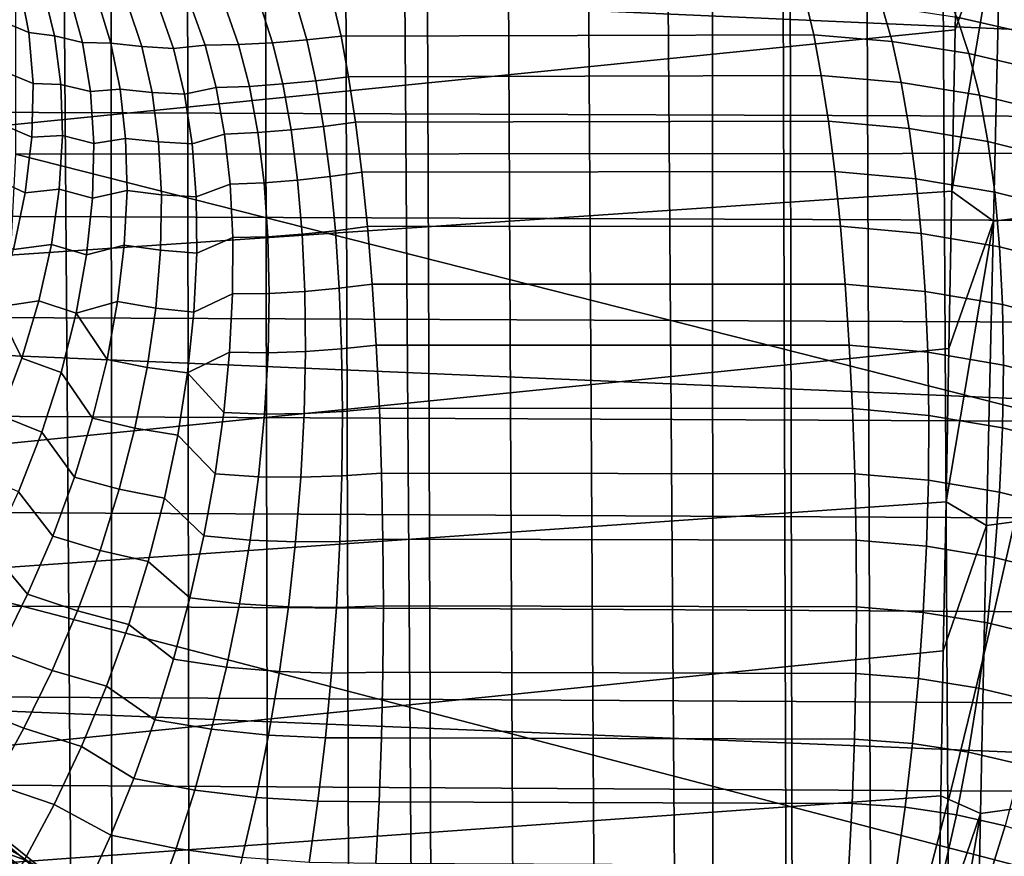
# Model space of a CAD drawing. Header units: metres. Extents: x -23 to 242, y -40 to 23.
# Tile 244 of 450: x 73.8 to 76, y -13.74 to -11.86. Entities that reach past the tile are written whole.
import ezdxf

# ---------------------------------------------------------------- set-up
doc = ezdxf.new("R2010")
doc.units = ezdxf.units.M
doc.layers.add('solid_10171013', color=7, linetype='CONTINUOUS')

msp = doc.modelspace()

# ---------------------------------------------------------------- linework, layer by layer
at = {"layer": 'solid_10171013'}
for points in [[(76.104385, -1.898213, 119.716393), (75.95903, -1.971815, 119.701981), (76.143288, -26.062107, 176.691559)], [(75.810661, -2.051144, 119.686897), (75.94709, -26.152843, 176.653046), (76.143288, -26.062107, 176.691559), (75.95903, -1.971815, 119.701981)], [(75.659042, -2.136578, 119.670906), (75.750351, -26.250383, 176.611649), (75.94709, -26.152843, 176.653046), (75.810661, -2.051144, 119.686897)], [(75.503716, -2.228655, 119.65361), (75.553268, -26.354824, 176.567307), (75.750351, -26.250383, 176.611649), (75.659042, -2.136578, 119.670906)], [(75.344513, -2.327864, 119.634789), (75.356079, -26.466238, 176.52002), (75.553268, -26.354824, 176.567307), (75.477478, -2.244663, 119.650574)], [(75.503716, -2.228655, 119.65361), (75.477478, -2.244663, 119.650574), (75.553268, -26.354824, 176.567307)], [(75.344513, -2.327864, 119.634789), (75.182076, -2.434307, 119.614563), (75.356079, -26.466238, 176.52002)], [(75.016739, -2.548087, 119.592575), (75.159157, -26.58461, 176.469772), (75.356079, -26.466238, 176.52002), (75.182076, -2.434307, 119.614563)], [(74.848808, -2.669303, 119.568451), (74.962875, -26.709896, 176.416595), (75.159157, -26.58461, 176.469772), (75.016739, -2.548087, 119.592575)], [(74.676903, -2.799476, 119.541786), (74.766434, -26.842863, 176.360153), (74.962875, -26.709896, 176.416595), (74.848808, -2.669303, 119.568451)], [(74.676903, -2.799476, 119.541786), (74.596054, -2.862911, 119.528572), (74.766434, -26.842863, 176.360153)], [(74.502319, -2.938279, 119.512711), (74.571205, -26.982815, 176.300751), (74.766434, -26.842863, 176.360153), (74.596054, -2.862911, 119.528572)], [(74.329208, -3.082758, 119.481789), (74.37986, -27.127899, 176.239166), (74.571205, -26.982815, 176.300751), (74.502319, -2.938279, 119.512711)], [(74.16114, -3.22994, 119.449669), (74.193703, -27.276999, 176.175873), (74.37986, -27.127899, 176.239166), (74.329208, -3.082758, 119.481789)], [(73.996605, -3.381177, 119.416145), (74.011604, -27.431065, 176.110474), (74.193703, -27.276999, 176.175873), (74.16114, -3.22994, 119.449669)], [(73.996605, -3.381177, 119.416145), (73.835793, -3.536384, 119.381157), (74.011604, -27.431065, 176.110474)], [(73.717133, -3.655942, 119.353729), (73.835091, -27.588884, 176.043488), (74.011604, -27.431065, 176.110474), (73.835793, -3.536384, 119.381157)], [(73.717133, -3.655942, 119.353729), (73.680176, -3.694104, 119.344887), (73.835091, -27.588884, 176.043488)], [(73.530739, -3.853148, 119.307556), (73.665634, -27.749008, 175.97551), (73.835091, -27.588884, 176.043488), (73.680176, -3.694104, 119.344887)], [(79.191704, -12.023045, 80.454788), (61.950001, -11.256891, 79.908287), (61.950001, -10.374605, 79.342781), (79.212921, -11.168853, 79.8489)], [(75.915733, -10.74929, 82.790962), (64.862846, -11.456649, 82.110382), (64.862846, -12.242196, 82.723999), (75.907806, -11.135445, 83.078117)], [(75.900108, -11.513636, 83.375587), (75.907806, -11.135445, 83.078117), (64.862846, -12.242196, 82.723999)], [(73.786926, -12.162126, 278.151978), (77.762283, -12.158971, 278.853668), (77.76738, -11.158391, 279.066589), (73.78727, -11.16153, 278.365143)], [(79.171707, -12.844369, 81.104393), (61.950001, -12.108521, 80.519234), (61.950001, -11.256891, 79.908287), (79.191704, -12.023045, 80.454788)], [(75.900108, -11.513636, 83.375587), (64.862846, -12.242196, 82.723999), (64.862846, -12.994061, 83.378441), (75.892693, -11.883585, 83.683144)], [(75.995407, -11.597287, 83.458786), (75.900108, -11.513636, 83.375587), (75.892693, -11.883585, 83.683144)], [(75.995407, -11.597287, 83.458786), (75.978676, -12.312808, 84.077354), (76.12413, -12.294652, 84.100761), (76.140808, -11.580406, 83.483452)], [(75.995407, -11.597287, 83.458786), (75.892693, -11.883585, 83.683144), (75.88559, -12.245023, 84.000557)], [(75.995407, -11.597287, 83.458786), (75.88559, -12.245023, 84.000557), (75.978676, -12.312808, 84.077354)], [(73.745026, -11.759492, 107.869408), (73.796135, -11.781726, 107.769768), (73.817307, -11.889606, 107.870293), (73.761948, -11.866637, 107.966911)], [(73.817307, -11.889606, 107.870293), (73.796135, -11.781726, 107.769768), (73.850075, -11.795183, 107.667343), (73.87471, -11.896937, 107.766319)], [(73.850075, -11.795183, 107.667343), (73.909721, -11.810838, 107.573883), (73.937569, -11.912177, 107.676643), (73.87471, -11.896937, 107.766319)], [(76.061005, -11.892768, 106.831566), (75.896927, -11.855108, 106.861778), (75.866447, -11.785673, 106.734642), (76.026184, -11.820646, 106.708542)], [(73.937569, -11.912177, 107.676643), (73.909721, -11.810838, 107.573883), (73.971573, -11.81849, 107.479263), (74.001175, -11.913232, 107.581329)], [(73.971573, -11.81849, 107.479263), (74.038811, -11.827802, 107.39518), (74.070076, -11.921221, 107.501579), (74.001175, -11.913232, 107.581329)], [(74.417244, -11.826556, 107.08094), (74.498672, -11.819504, 107.048996), (74.516724, -11.897966, 107.174576), (74.44001, -11.906108, 107.203674)], [(75.575882, -11.894954, 107.024895), (74.516724, -11.897966, 107.174576), (74.498672, -11.819504, 107.048996), (75.557648, -11.816155, 106.898941)], [(75.751572, -11.909448, 107.007751), (75.575882, -11.894954, 107.024895), (75.557648, -11.816155, 106.898941), (75.728645, -11.829475, 106.884399)], [(73.443855, -12.067575, 255.722382), (73.487556, -11.829341, 255.473633), (76.253548, -11.838207, 256.010284), (76.21035, -12.077531, 256.257629)], [(74.038811, -11.827802, 107.39518), (74.109451, -11.833982, 107.3172), (74.141472, -11.925749, 107.428169), (74.070076, -11.921221, 107.501579)], [(74.141472, -11.925749, 107.428169), (74.109451, -11.833982, 107.3172), (74.181503, -11.833191, 107.240677), (74.212143, -11.918035, 107.351311)], [(74.181503, -11.833191, 107.240677), (74.257988, -11.833678, 107.177879), (74.287155, -11.916624, 107.292915), (74.212143, -11.918035, 107.351311)], [(74.257988, -11.833678, 107.177879), (74.336754, -11.831377, 107.124268), (74.363281, -11.912487, 107.243401), (74.287155, -11.916624, 107.292915)], [(74.336754, -11.831377, 107.124268), (74.417244, -11.826556, 107.08094), (74.44001, -11.906108, 107.203674), (74.363281, -11.912487, 107.243401)], [(75.923851, -11.93676, 106.981812), (75.751572, -11.909448, 107.007751), (75.728645, -11.829475, 106.884399), (75.896927, -11.855108, 106.861778)], [(73.761948, -11.866637, 107.966911), (73.817307, -11.889606, 107.870293), (73.826569, -12.004143, 107.965088), (73.766861, -11.97937, 108.059334)], [(76.091087, -11.976498, 106.947662), (75.923851, -11.93676, 106.981812), (75.896927, -11.855108, 106.861778), (76.061005, -11.892768, 106.831566)], [(75.88559, -12.245023, 84.000557), (75.892693, -11.883585, 83.683144), (64.862846, -12.994061, 83.378441)], [(73.826569, -12.004143, 107.965088), (73.817307, -11.889606, 107.870293), (73.87471, -11.896937, 107.766319), (73.88887, -12.00577, 107.85965)], [(73.87471, -11.896937, 107.766319), (73.937569, -11.912177, 107.676643), (73.955284, -12.021619, 107.773155), (73.88887, -12.00577, 107.85965)], [(73.955284, -12.021619, 107.773155), (73.937569, -11.912177, 107.676643), (74.001175, -11.913232, 107.581329), (74.022087, -12.016315, 107.677277)], [(74.001175, -11.913232, 107.581329), (74.070076, -11.921221, 107.501579), (74.093224, -12.023911, 107.601295), (74.022087, -12.016315, 107.677277)], [(74.287155, -11.916624, 107.292915), (74.363281, -11.912487, 107.243401), (74.38604, -12.005006, 107.354752), (74.311432, -12.010371, 107.400551)], [(74.363281, -11.912487, 107.243401), (74.44001, -11.906108, 107.203674), (74.460258, -11.997549, 107.318298), (74.38604, -12.005006, 107.354752)], [(74.44001, -11.906108, 107.203674), (74.516724, -11.897966, 107.174576), (74.53363, -11.988643, 107.291817), (74.460258, -11.997549, 107.318298)], [(75.592964, -11.986045, 107.142448), (74.53363, -11.988643, 107.291817), (74.516724, -11.897966, 107.174576), (75.575882, -11.894954, 107.024895)], [(75.772034, -12.001432, 107.122894), (75.592964, -11.986045, 107.142448), (75.575882, -11.894954, 107.024895), (75.751572, -11.909448, 107.007751)], [(75.947075, -12.030009, 107.093903), (75.772034, -12.001432, 107.122894), (75.751572, -11.909448, 107.007751), (75.923851, -11.93676, 106.981812)], [(74.070076, -11.921221, 107.501579), (74.141472, -11.925749, 107.428169), (74.166107, -12.027695, 107.531898), (74.093224, -12.023911, 107.601295)], [(74.166107, -12.027695, 107.531898), (74.141472, -11.925749, 107.428169), (74.212143, -11.918035, 107.351311), (74.236923, -12.012971, 107.454987)], [(74.212143, -11.918035, 107.351311), (74.287155, -11.916624, 107.292915), (74.311432, -12.010371, 107.400551), (74.236923, -12.012971, 107.454987)], [(76.116333, -12.071284, 107.05616), (75.947075, -12.030009, 107.093903), (75.923851, -11.93676, 106.981812), (76.091087, -11.976498, 106.947662)], [(73.766861, -11.97937, 108.059334), (73.826569, -12.004143, 107.965088), (73.823837, -12.124207, 108.053223), (73.759735, -12.096624, 108.14579)], [(74.38604, -12.005006, 107.354752), (74.460258, -11.997549, 107.318298), (74.477806, -12.099988, 107.423698), (74.404816, -12.10805, 107.457245)], [(74.460258, -11.997549, 107.318298), (74.53363, -11.988643, 107.291817), (74.549225, -12.090636, 107.399559), (74.477806, -12.099988, 107.423698)], [(75.608727, -12.088521, 107.250412), (74.549225, -12.090636, 107.399559), (74.53363, -11.988643, 107.291817), (75.592964, -11.986045, 107.142448)], [(75.789833, -12.104525, 107.228691), (75.608727, -12.088521, 107.250412), (75.592964, -11.986045, 107.142448), (75.772034, -12.001432, 107.122894)], [(75.966377, -12.133951, 107.196968), (75.789833, -12.104525, 107.228691), (75.772034, -12.001432, 107.122894), (75.947075, -12.030009, 107.093903)], [(73.823837, -12.124207, 108.053223), (73.826569, -12.004143, 107.965088), (73.88887, -12.00577, 107.85965), (73.892433, -12.120676, 107.94648)], [(73.88887, -12.00577, 107.85965), (73.955284, -12.021619, 107.773155), (73.962692, -12.138111, 107.862488), (73.892433, -12.120676, 107.94648)], [(73.962692, -12.138111, 107.862488), (73.955284, -12.021619, 107.773155), (74.022087, -12.016315, 107.677277), (74.034103, -12.126807, 107.766243)], [(74.022087, -12.016315, 107.677277), (74.093224, -12.023911, 107.601295), (74.10804, -12.134912, 107.693405), (74.034103, -12.126807, 107.766243)], [(74.093224, -12.023911, 107.601295), (74.166107, -12.027695, 107.531898), (74.183121, -12.138832, 107.627396), (74.10804, -12.134912, 107.693405)], [(74.183121, -12.138832, 107.627396), (74.166107, -12.027695, 107.531898), (74.236923, -12.012971, 107.454987), (74.255615, -12.11714, 107.550774)], [(74.236923, -12.012971, 107.454987), (74.311432, -12.010371, 107.400551), (74.330597, -12.114046, 107.499779), (74.255615, -12.11714, 107.550774)], [(74.311432, -12.010371, 107.400551), (74.38604, -12.005006, 107.354752), (74.404816, -12.10805, 107.457245), (74.330597, -12.114046, 107.499779)], [(76.13649, -12.176227, 107.156036), (75.966377, -12.133951, 107.196968), (75.947075, -12.030009, 107.093903), (76.116333, -12.071284, 107.05616)], [(73.3992, -12.300131, 255.976593), (73.443855, -12.067575, 255.722382), (76.21035, -12.077531, 256.257629), (76.166176, -12.31115, 256.510468)], [(75.623001, -12.201362, 107.347733), (74.563354, -12.202938, 107.496727), (74.549225, -12.090636, 107.399559), (75.608727, -12.088521, 107.250412)], [(75.804787, -12.21771, 107.324104), (75.623001, -12.201362, 107.347733), (75.608727, -12.088521, 107.250412), (75.789833, -12.104525, 107.228691)], [(79.153137, -13.630587, 81.795929), (61.950001, -12.927774, 81.174362), (61.950001, -12.108521, 80.519234), (79.171707, -12.844369, 81.104393)], [(73.759735, -12.096624, 108.14579), (73.823837, -12.124207, 108.053223), (73.809135, -12.248616, 108.133827), (73.740623, -12.217292, 108.225471)], [(74.330597, -12.114046, 107.499779), (74.404816, -12.10805, 107.457245), (74.419426, -12.220636, 107.549904), (74.344467, -12.226684, 107.589691)], [(74.404816, -12.10805, 107.457245), (74.477806, -12.099988, 107.423698), (74.492477, -12.212429, 107.518852), (74.419426, -12.220636, 107.549904)], [(74.477806, -12.099988, 107.423698), (74.549225, -12.090636, 107.399559), (74.563354, -12.202938, 107.496727), (74.492477, -12.212429, 107.518852)], [(75.98156, -12.24758, 107.290016), (75.804787, -12.21771, 107.324104), (75.789833, -12.104525, 107.228691), (75.966377, -12.133951, 107.196968)], [(73.809135, -12.248616, 108.133827), (73.823837, -12.124207, 108.053223), (73.892433, -12.120676, 107.94648), (73.885368, -12.240597, 108.026016)], [(73.892433, -12.120676, 107.94648), (73.962692, -12.138111, 107.862488), (73.959724, -12.260536, 107.943787), (73.885368, -12.240597, 108.026016)], [(73.959724, -12.260536, 107.943787), (73.962692, -12.138111, 107.862488), (74.034103, -12.126807, 107.766243), (74.03714, -12.243717, 107.847427)], [(74.034103, -12.126807, 107.766243), (74.10804, -12.134912, 107.693405), (74.114388, -12.253189, 107.777046), (74.03714, -12.243717, 107.847427)], [(74.192345, -12.258086, 107.71373), (74.183121, -12.138832, 107.627396), (74.255615, -12.11714, 107.550774), (74.268059, -12.229598, 107.63781)], [(74.255615, -12.11714, 107.550774), (74.330597, -12.114046, 107.499779), (74.344467, -12.226684, 107.589691), (74.268059, -12.229598, 107.63781)], [(76.151375, -12.290328, 107.24633), (75.98156, -12.24758, 107.290016), (75.966377, -12.133951, 107.196968), (76.13649, -12.176227, 107.156036)], [(74.10804, -12.134912, 107.693405), (74.183121, -12.138832, 107.627396), (74.192345, -12.258086, 107.71373), (74.114388, -12.253189, 107.777046)], [(73.786926, -12.162126, 278.151978), (73.736084, -13.158262, 277.908447), (77.525085, -14.146414, 278.324738), (77.699768, -13.155432, 278.610291)], [(77.762283, -12.158971, 278.853668), (73.786926, -12.162126, 278.151978), (77.699768, -13.155432, 278.610291)], [(73.740623, -12.217292, 108.225471), (73.809135, -12.248616, 108.133827), (73.782616, -12.376142, 108.206108), (73.709717, -12.340231, 108.297615)], [(74.344467, -12.226684, 107.589691), (74.419426, -12.220636, 107.549904), (74.429733, -12.34169, 107.631859), (74.352913, -12.347233, 107.669434)], [(74.419426, -12.220636, 107.549904), (74.492477, -12.212429, 107.518852), (74.504135, -12.333775, 107.602821), (74.429733, -12.34169, 107.631859)], [(74.492477, -12.212429, 107.518852), (74.563354, -12.202938, 107.496727), (74.575874, -12.324437, 107.582367), (74.504135, -12.333775, 107.602821)], [(75.635658, -12.323443, 107.433418), (74.575874, -12.324437, 107.582367), (74.563354, -12.202938, 107.496727), (75.623001, -12.201362, 107.347733)], [(75.816757, -12.339874, 107.408188), (75.635658, -12.323443, 107.433418), (75.623001, -12.201362, 107.347733), (75.804787, -12.21771, 107.324104)], [(75.992493, -12.369794, 107.372131), (75.816757, -12.339874, 107.408188), (75.804787, -12.21771, 107.324104), (75.98156, -12.24758, 107.290016)], [(73.782616, -12.376142, 108.206108), (73.809135, -12.248616, 108.133827), (73.885368, -12.240597, 108.026016), (73.867737, -12.364426, 108.097511)], [(73.885368, -12.240597, 108.026016), (73.959724, -12.260536, 107.943787), (73.946411, -12.387717, 108.016266), (73.867737, -12.364426, 108.097511)], [(73.946411, -12.387717, 108.016266), (73.959724, -12.260536, 107.943787), (74.03714, -12.243717, 107.847427), (74.031151, -12.365991, 107.920097)], [(74.03714, -12.243717, 107.847427), (74.114388, -12.253189, 107.777046), (74.112198, -12.377634, 107.851433), (74.031151, -12.365991, 107.920097)], [(74.193687, -12.384304, 107.79007), (74.192345, -12.258086, 107.71373), (74.268059, -12.229598, 107.63781), (74.274139, -12.349327, 107.715294)], [(74.268059, -12.229598, 107.63781), (74.344467, -12.226684, 107.589691), (74.352913, -12.347233, 107.669434), (74.274139, -12.349327, 107.715294)], [(75.88559, -12.245023, 84.000557), (64.862846, -12.994061, 83.378441), (64.862846, -13.710123, 84.071884), (75.878784, -12.597688, 84.327591)], [(74.114388, -12.253189, 107.777046), (74.192345, -12.258086, 107.71373), (74.193687, -12.384304, 107.79007), (74.112198, -12.377634, 107.851433)], [(75.978676, -12.312808, 84.077354), (75.88559, -12.245023, 84.000557), (75.878784, -12.597688, 84.327591)], [(76.160851, -12.412504, 107.326187), (75.992493, -12.369794, 107.372131), (75.98156, -12.24758, 107.290016), (76.151375, -12.290328, 107.24633)], [(73.353615, -12.526943, 256.236053), (73.3992, -12.300131, 255.976593), (76.166176, -12.31115, 256.510468), (76.121078, -12.538996, 256.768616)], [(75.978676, -12.312808, 84.077354), (75.963417, -12.994398, 84.733223), (76.108917, -12.975021, 84.755302), (76.12413, -12.294652, 84.100761)], [(74.504135, -12.333775, 107.602821), (74.575874, -12.324437, 107.582367), (74.586678, -12.453933, 107.655632), (74.512657, -12.462845, 107.674789)], [(75.646561, -12.453551, 107.50663), (74.586678, -12.453933, 107.655632), (74.575874, -12.324437, 107.582367), (75.635658, -12.323443, 107.433418)], [(75.825623, -12.469816, 107.480125), (75.646561, -12.453551, 107.50663), (75.635658, -12.323443, 107.433418), (75.816757, -12.339874, 107.408188)], [(75.978676, -12.312808, 84.077354), (75.878784, -12.597688, 84.327591), (75.87233, -12.941329, 84.664009)], [(75.978676, -12.312808, 84.077354), (75.87233, -12.941329, 84.664009), (75.963417, -12.994398, 84.733223)], [(74.187149, -12.516265, 107.855675), (74.193687, -12.384304, 107.79007), (74.274139, -12.349327, 107.715294), (74.273796, -12.475244, 107.782524)], [(74.274139, -12.349327, 107.715294), (74.352913, -12.347233, 107.669434), (74.355865, -12.474572, 107.738274), (74.273796, -12.475244, 107.782524)], [(74.352913, -12.347233, 107.669434), (74.429733, -12.34169, 107.631859), (74.435646, -12.470056, 107.702309), (74.355865, -12.474572, 107.738274)], [(74.429733, -12.34169, 107.631859), (74.504135, -12.333775, 107.602821), (74.512657, -12.462845, 107.674789), (74.435646, -12.470056, 107.702309)], [(75.999054, -12.49941, 107.442535), (75.825623, -12.469816, 107.480125), (75.816757, -12.339874, 107.408188), (75.992493, -12.369794, 107.372131)], [(73.74453, -12.505526, 108.269348), (73.782616, -12.376142, 108.206108), (73.867737, -12.364426, 108.097511), (73.839706, -12.49102, 108.160309)], [(73.867737, -12.364426, 108.097511), (73.946411, -12.387717, 108.016266), (73.922874, -12.518434, 108.079231), (73.839706, -12.49102, 108.160309)], [(73.922874, -12.518434, 108.079231), (73.946411, -12.387717, 108.016266), (74.031151, -12.365991, 107.920097), (74.016197, -12.492526, 107.983604)], [(74.031151, -12.365991, 107.920097), (74.112198, -12.377634, 107.851433), (74.101494, -12.507086, 107.915878), (74.016197, -12.492526, 107.983604)], [(76.16481, -12.541591, 107.394844), (75.999054, -12.49941, 107.442535), (75.992493, -12.369794, 107.372131), (76.160851, -12.412504, 107.326187)], [(74.112198, -12.377634, 107.851433), (74.193687, -12.384304, 107.79007), (74.187149, -12.516265, 107.855675), (74.101494, -12.507086, 107.915878)], [(74.435646, -12.470056, 107.702309), (74.512657, -12.462845, 107.674789), (74.51796, -12.598383, 107.734062), (74.437103, -12.604508, 107.76059)], [(74.512657, -12.462845, 107.674789), (74.586678, -12.453933, 107.655632), (74.595642, -12.590143, 107.71579), (74.51796, -12.598383, 107.734062)], [(75.655602, -12.590387, 107.566643), (74.595642, -12.590143, 107.71579), (74.586678, -12.453933, 107.655632), (75.646561, -12.453551, 107.50663)], [(75.831291, -12.606257, 107.5392), (75.655602, -12.590387, 107.566643), (75.646561, -12.453551, 107.50663), (75.825623, -12.469816, 107.480125)], [(74.172783, -12.652693, 107.909912), (74.187149, -12.516265, 107.855675), (74.273796, -12.475244, 107.782524), (74.267044, -12.606207, 107.838905)], [(74.273796, -12.475244, 107.782524), (74.355865, -12.474572, 107.738274), (74.353287, -12.607514, 107.79557), (74.267044, -12.606207, 107.838905)], [(74.355865, -12.474572, 107.738274), (74.435646, -12.470056, 107.702309), (74.437103, -12.604508, 107.76059), (74.353287, -12.607514, 107.79557)], [(76.001183, -12.635171, 107.500526), (75.831291, -12.606257, 107.5392), (75.825623, -12.469816, 107.480125), (75.999054, -12.49941, 107.442535)], [(73.74453, -12.505526, 108.269348), (73.801529, -12.619212, 108.213837), (73.753555, -12.74782, 108.257599), (73.695251, -12.635493, 108.322929)], [(73.74453, -12.505526, 108.269348), (73.839706, -12.49102, 108.160309), (73.801529, -12.619212, 108.213837)], [(73.839706, -12.49102, 108.160309), (73.922874, -12.518434, 108.079231), (73.889343, -12.651431, 108.132072), (73.801529, -12.619212, 108.213837)], [(73.922874, -12.518434, 108.079231), (74.016197, -12.492526, 107.983604), (73.992416, -12.622184, 108.037376)], [(74.016197, -12.492526, 107.983604), (74.101494, -12.507086, 107.915878), (74.082382, -12.640334, 107.969765), (73.992416, -12.622184, 108.037376)], [(74.101494, -12.507086, 107.915878), (74.187149, -12.516265, 107.855675), (74.172783, -12.652693, 107.909912), (74.082382, -12.640334, 107.969765)], [(76.163239, -12.676363, 107.45166), (76.001183, -12.635171, 107.500526), (75.999054, -12.49941, 107.442535), (76.16481, -12.541591, 107.394844)], [(73.307144, -12.747947, 256.500549), (73.353615, -12.526943, 256.236053), (76.121078, -12.538996, 256.768616), (76.075081, -12.760999, 257.03183)], [(73.922874, -12.518434, 108.079231), (73.992416, -12.622184, 108.037376), (73.960022, -12.753796, 108.080925), (73.889343, -12.651431, 108.132072)], [(75.87233, -12.941329, 84.664009), (75.878784, -12.597688, 84.327591), (64.862846, -13.710123, 84.071884)], [(74.51796, -12.598383, 107.734062), (74.595642, -12.590143, 107.71579), (74.602676, -12.731721, 107.76226), (74.519997, -12.739066, 107.78006)], [(75.662704, -12.732591, 107.612846), (74.602676, -12.731721, 107.76226), (74.595642, -12.590143, 107.71579), (75.655602, -12.590387, 107.566643)], [(75.833717, -12.747855, 107.584831), (75.662704, -12.732591, 107.612846), (75.655602, -12.590387, 107.566643), (75.831291, -12.606257, 107.5392)], [(73.801529, -12.619212, 108.213837), (73.889343, -12.651431, 108.132072), (73.846138, -12.785431, 108.174301), (73.753555, -12.74782, 108.257599)], [(74.172783, -12.652693, 107.909912), (74.267044, -12.606207, 107.838905), (74.253929, -12.741031, 107.883919)], [(74.267044, -12.606207, 107.838905), (74.353287, -12.607514, 107.79557), (74.3452, -12.744821, 107.840782), (74.253929, -12.741031, 107.883919)], [(74.353287, -12.607514, 107.79557), (74.437103, -12.604508, 107.76059), (74.434082, -12.743763, 107.806145), (74.3452, -12.744821, 107.840782)], [(74.437103, -12.604508, 107.76059), (74.51796, -12.598383, 107.734062), (74.519997, -12.739066, 107.78006), (74.434082, -12.743763, 107.806145)], [(75.998871, -12.775763, 107.545563), (75.833717, -12.747855, 107.584831), (75.831291, -12.606257, 107.5392), (76.001183, -12.635171, 107.500526)], [(73.992416, -12.622184, 108.037376), (74.082382, -12.640334, 107.969765), (74.055031, -12.776134, 108.012604), (73.960022, -12.753796, 108.080925)], [(74.082382, -12.640334, 107.969765), (74.172783, -12.652693, 107.909912), (74.150726, -12.792267, 107.952255), (74.055031, -12.776134, 108.012604)], [(76.156128, -12.815538, 107.496086), (75.998871, -12.775763, 107.545563), (76.001183, -12.635171, 107.500526), (76.163239, -12.676363, 107.45166)], [(73.889343, -12.651431, 108.132072), (73.960022, -12.753796, 108.080925), (73.919296, -12.886177, 108.113853), (73.846138, -12.785431, 108.174301)], [(74.172783, -12.652693, 107.909912), (74.253929, -12.741031, 107.883919), (74.234581, -12.878494, 107.917152), (74.150726, -12.792267, 107.952255)], [(73.259811, -12.963078, 256.769928), (73.307144, -12.747947, 256.500549), (76.075081, -12.760999, 257.03183), (76.028229, -12.977091, 257.299927)], [(73.753555, -12.74782, 108.257599), (73.846138, -12.785431, 108.174301), (73.793678, -12.919147, 108.20549), (73.696236, -12.875656, 108.291183)], [(74.253929, -12.741031, 107.883919), (74.3452, -12.744821, 107.840782), (74.331688, -12.885213, 107.873489), (74.234581, -12.878494, 107.917152)], [(74.3452, -12.744821, 107.840782), (74.434082, -12.743763, 107.806145), (74.426628, -12.886492, 107.838539), (74.331688, -12.885213, 107.873489)], [(74.434082, -12.743763, 107.806145), (74.519997, -12.739066, 107.78006), (74.518745, -12.883528, 107.812332), (74.426628, -12.886492, 107.838539)], [(74.519997, -12.739066, 107.78006), (74.602676, -12.731721, 107.76226), (74.607727, -12.877267, 107.794571), (74.518745, -12.883528, 107.812332)], [(75.667778, -12.878744, 107.644783), (74.607727, -12.877267, 107.794571), (74.602676, -12.731721, 107.76226), (75.662704, -12.732591, 107.612846)], [(75.83287, -12.893215, 107.61657), (75.667778, -12.878744, 107.644783), (75.662704, -12.732591, 107.612846), (75.833717, -12.747855, 107.584831)], [(75.992126, -12.919823, 107.577194), (75.83287, -12.893215, 107.61657), (75.833717, -12.747855, 107.584831), (75.998871, -12.775763, 107.545563)], [(73.960022, -12.753796, 108.080925), (74.055031, -12.776134, 108.012604), (74.019707, -12.913218, 108.043991), (73.919296, -12.886177, 108.113853)], [(73.846138, -12.785431, 108.174301), (73.919296, -12.886177, 108.113853), (73.870621, -13.018134, 108.13588), (73.793678, -12.919147, 108.20549)], [(74.055031, -12.776134, 108.012604), (74.150726, -12.792267, 107.952255), (74.121193, -12.93364, 107.9823), (74.019707, -12.913218, 108.043991)], [(74.150726, -12.792267, 107.952255), (74.234581, -12.878494, 107.917152), (74.209175, -13.017353, 107.938316), (74.121193, -12.93364, 107.9823)], [(76.14357, -12.957793, 107.527702), (75.992126, -12.919823, 107.577194), (75.998871, -12.775763, 107.545563), (76.156128, -12.815538, 107.496086)], [(74.234581, -12.878494, 107.917152), (74.331688, -12.885213, 107.873489), (74.312874, -13.027383, 107.893394), (74.209175, -13.017353, 107.938316)], [(74.426628, -12.886492, 107.838539), (74.518745, -12.883528, 107.812332), (74.514221, -13.030358, 107.830566), (74.414795, -13.031332, 107.857468)], [(74.518745, -12.883528, 107.812332), (74.607727, -12.877267, 107.794571), (74.610725, -13.025342, 107.812408), (74.514221, -13.030358, 107.830566)], [(75.670784, -13.027393, 107.66214), (74.610725, -13.025342, 107.812408), (74.607727, -12.877267, 107.794571), (75.667778, -12.878744, 107.644783)], [(75.828758, -13.040909, 107.634109), (75.670784, -13.027393, 107.66214), (75.667778, -12.878744, 107.644783), (75.83287, -12.893215, 107.61657)], [(73.919296, -12.886177, 108.113853), (74.019707, -12.913218, 108.043991), (73.976738, -13.050303, 108.063637), (73.870621, -13.018134, 108.13588)], [(74.331688, -12.885213, 107.873489), (74.426628, -12.886492, 107.838539), (74.414795, -13.031332, 107.857468), (74.312874, -13.027383, 107.893394)], [(75.981018, -13.065955, 107.595116), (75.828758, -13.040909, 107.634109), (75.83287, -12.893215, 107.61657), (75.992126, -12.919823, 107.577194)], [(79.136246, -14.37956, 82.527496), (61.950001, -13.710911, 81.870796), (61.950001, -12.927774, 81.174362), (79.153137, -13.630587, 81.795929)], [(73.793678, -12.919147, 108.20549), (73.870621, -13.018134, 108.13588), (73.814415, -13.148479, 108.14679), (73.73246, -13.051296, 108.225349)], [(74.019707, -12.913218, 108.043991), (74.121193, -12.93364, 107.9823), (74.084473, -13.075441, 107.999748), (73.976738, -13.050303, 108.063637)], [(76.125664, -13.101775, 107.546204), (75.981018, -13.065955, 107.595116), (75.992126, -12.919823, 107.577194), (76.14357, -12.957793, 107.527702)], [(75.87233, -12.941329, 84.664009), (64.862846, -13.710123, 84.071884), (64.862846, -14.388363, 84.802361), (75.866241, -13.275699, 85.009567)], [(74.121193, -12.93364, 107.9823), (74.209175, -13.017353, 107.938316), (74.177933, -13.15635, 107.947212), (74.084473, -13.075441, 107.999748)], [(75.963417, -12.994398, 84.733223), (75.87233, -12.941329, 84.664009), (75.866241, -13.275699, 85.009567)], [(73.211662, -13.172271, 257.043915), (73.259811, -12.963078, 256.769928), (76.028229, -12.977091, 257.299927), (75.980537, -13.187201, 257.572754)], [(75.949799, -13.640109, 85.424553), (75.963417, -12.994398, 84.733223), (75.866241, -13.275699, 85.009567), (75.860504, -13.600554, 85.364006)], [(75.963417, -12.994398, 84.733223), (75.949799, -13.640109, 85.424553), (76.095345, -13.619566, 85.445236), (76.108917, -12.975021, 84.755302)], [(75.980537, -13.187201, 257.572754), (76.028229, -12.977091, 257.299927), (78.798775, -12.987578, 257.830322), (78.75148, -13.198498, 258.101807)], [(73.870621, -13.018134, 108.13588), (73.976738, -13.050303, 108.063637), (73.926521, -13.18611, 108.071342), (73.814415, -13.148479, 108.14679)], [(74.209175, -13.017353, 107.938316), (74.312874, -13.027383, 107.893394), (74.288925, -13.170005, 107.900299), (74.177933, -13.15635, 107.947212)], [(74.312874, -13.027383, 107.893394), (74.414795, -13.031332, 107.857468), (74.398712, -13.176901, 107.86274), (74.288925, -13.170005, 107.900299)], [(74.414795, -13.031332, 107.857468), (74.514221, -13.030358, 107.830566), (74.50647, -13.178128, 107.834579), (74.398712, -13.176901, 107.86274)], [(74.514221, -13.030358, 107.830566), (74.610725, -13.025342, 107.812408), (74.611656, -13.174479, 107.81559), (74.50647, -13.178128, 107.834579)], [(75.671692, -13.177057, 107.664742), (74.611656, -13.174479, 107.81559), (74.610725, -13.025342, 107.812408), (75.670784, -13.027393, 107.66214)], [(75.821426, -13.189483, 107.637268), (75.671692, -13.177057, 107.664742), (75.670784, -13.027393, 107.66214), (75.828758, -13.040909, 107.634109)], [(73.73246, -13.051296, 108.225349), (73.814415, -13.148479, 108.14679), (73.751205, -13.276038, 108.146492), (73.663078, -13.180609, 108.233688)], [(73.976738, -13.050303, 108.063637), (74.084473, -13.075441, 107.999748), (74.040924, -13.216302, 108.004433), (73.926521, -13.18611, 108.071342)], [(75.96566, -13.212744, 107.599159), (75.821426, -13.189483, 107.637268), (75.828758, -13.040909, 107.634109), (75.981018, -13.065955, 107.595116)], [(74.084473, -13.075441, 107.999748), (74.177933, -13.15635, 107.947212), (74.141144, -13.294226, 107.943756), (74.040924, -13.216302, 108.004433)], [(76.102585, -13.246115, 107.551422), (75.96566, -13.212744, 107.599159), (75.981018, -13.065955, 107.595116), (76.125664, -13.101775, 107.546204)], [(73.814415, -13.148479, 108.14679), (73.926521, -13.18611, 108.071342), (73.86953, -13.319367, 108.067055), (73.751205, -13.276038, 108.146492)], [(73.736084, -13.158262, 277.908447), (73.586159, -14.148391, 277.623413), (77.544098, -15.050838, 278.070862), (77.525085, -14.146414, 278.324738)], [(74.177933, -13.15635, 107.947212), (74.288925, -13.170005, 107.900299), (74.260078, -13.311752, 107.894157), (74.141144, -13.294226, 107.943756)], [(74.288925, -13.170005, 107.900299), (74.398712, -13.176901, 107.86274), (74.378517, -13.321809, 107.854309), (74.260078, -13.311752, 107.894157)], [(73.162727, -13.375463, 257.322357), (73.211662, -13.172271, 257.043915), (75.980537, -13.187201, 257.572754), (75.932068, -13.391263, 257.850037)], [(73.926521, -13.18611, 108.071342), (74.040924, -13.216302, 108.004433), (73.990959, -13.354859, 107.996307), (73.86953, -13.319367, 108.067055)], [(74.398712, -13.176901, 107.86274), (74.50647, -13.178128, 107.834579), (74.49556, -13.325398, 107.824348), (74.378517, -13.321809, 107.854309)], [(74.50647, -13.178128, 107.834579), (74.611656, -13.174479, 107.81559), (74.610504, -13.323206, 107.804092), (74.49556, -13.325398, 107.824348)], [(75.670494, -13.326245, 107.652565), (74.610504, -13.323206, 107.804092), (74.611656, -13.174479, 107.81559), (75.671692, -13.177057, 107.664742)], [(75.810936, -13.337474, 107.626022), (75.670494, -13.326245, 107.652565), (75.671692, -13.177057, 107.664742), (75.821426, -13.189483, 107.637268)], [(75.946198, -13.358768, 107.589279), (75.810936, -13.337474, 107.626022), (75.821426, -13.189483, 107.637268), (75.96566, -13.212744, 107.599159)], [(75.932068, -13.391263, 257.850037), (75.980537, -13.187201, 257.572754), (78.75148, -13.198498, 258.101807), (78.703392, -13.403321, 258.377838)], [(76.074562, -13.389441, 107.543297), (75.946198, -13.358768, 107.589279), (75.96566, -13.212744, 107.599159), (76.102585, -13.246115, 107.551422)], [(74.040924, -13.216302, 108.004433), (74.141144, -13.294226, 107.943756), (74.099144, -13.429732, 107.927986), (73.990959, -13.354859, 107.996307)], [(75.860504, -13.600554, 85.364006), (75.866241, -13.275699, 85.009567), (64.862846, -14.388363, 84.802361)], [(73.751205, -13.276038, 108.146492), (73.86953, -13.319367, 108.067055), (73.80629, -13.448833, 108.050797), (73.681549, -13.399662, 108.134987)], [(74.141144, -13.294226, 107.943756), (74.260078, -13.311752, 107.894157), (74.226593, -13.451303, 107.875008), (74.099144, -13.429732, 107.927986)], [(73.86953, -13.319367, 108.067055), (73.990959, -13.354859, 107.996307), (73.935059, -13.489773, 107.975456), (73.80629, -13.448833, 108.050797)], [(74.260078, -13.311752, 107.894157), (74.378517, -13.321809, 107.854309), (74.354416, -13.464673, 107.83226), (74.226593, -13.451303, 107.875008)], [(74.378517, -13.321809, 107.854309), (74.49556, -13.325398, 107.824348), (74.481598, -13.470736, 107.799957), (74.354416, -13.464673, 107.83226)], [(74.49556, -13.325398, 107.824348), (74.610504, -13.323206, 107.804092), (74.607285, -13.470051, 107.77803), (74.481598, -13.470736, 107.799957)], [(75.667191, -13.473473, 107.625732), (74.607285, -13.470051, 107.77803), (74.610504, -13.323206, 107.804092), (75.670494, -13.326245, 107.652565)], [(75.797409, -13.483427, 107.600487), (75.667191, -13.473473, 107.625732), (75.670494, -13.326245, 107.652565), (75.810936, -13.337474, 107.626022)], [(75.922821, -13.50261, 107.565582), (75.797409, -13.483427, 107.600487), (75.810936, -13.337474, 107.626022), (75.946198, -13.358768, 107.589279)], [(73.990959, -13.354859, 107.996307), (74.099144, -13.429732, 107.927986), (74.052307, -13.561642, 107.90004), (73.935059, -13.489773, 107.975456)], [(76.041847, -13.53039, 107.521919), (75.922821, -13.50261, 107.565582), (75.946198, -13.358768, 107.589279), (76.074562, -13.389441, 107.543297)], [(73.113052, -13.572587, 257.605011), (73.162727, -13.375463, 257.322357), (75.932068, -13.391263, 257.850037), (75.882835, -13.589205, 258.131622)], [(75.882835, -13.589205, 258.131622), (75.932068, -13.391263, 257.850037), (78.703392, -13.403321, 258.377838), (78.654533, -13.601978, 258.658173)], [(73.681549, -13.399662, 108.134987), (73.80629, -13.448833, 108.050797), (73.737396, -13.573294, 108.022736), (73.606079, -13.518237, 108.112381)], [(73.358376, -13.41996, 113.314491), (73.658089, -13.65655, 113.188095), (73.797241, -13.734465, 113.418808), (73.497017, -13.4958, 113.535538)], [(74.099144, -13.429732, 107.927986), (74.226593, -13.451303, 107.875008), (74.188789, -13.587358, 107.84304), (74.052307, -13.561642, 107.90004)], [(73.80629, -13.448833, 108.050797), (73.935059, -13.489773, 107.975456), (73.873779, -13.619738, 107.942078), (73.737396, -13.573294, 108.022736)], [(74.226593, -13.451303, 107.875008), (74.354416, -13.464673, 107.83226), (74.32663, -13.604129, 107.796806), (74.188789, -13.587358, 107.84304)], [(74.354416, -13.464673, 107.83226), (74.481598, -13.470736, 107.799957), (74.464729, -13.612723, 107.76165), (74.32663, -13.604129, 107.796806)], [(74.481598, -13.470736, 107.799957), (74.607285, -13.470051, 107.77803), (74.602028, -13.613561, 107.737648), (74.464729, -13.612723, 107.76165)], [(75.661827, -13.61727, 107.584503), (74.602028, -13.613561, 107.737648), (74.607285, -13.470051, 107.77803), (75.667191, -13.473473, 107.625732)], [(75.78096, -13.625907, 107.560898), (75.661827, -13.61727, 107.584503), (75.667191, -13.473473, 107.625732), (75.797409, -13.483427, 107.600487)], [(73.497017, -13.4958, 113.535538), (73.797241, -13.734465, 113.418808), (73.927567, -13.829062, 113.652534), (73.626671, -13.587509, 113.759735)], [(73.935059, -13.489773, 107.975456), (74.052307, -13.561642, 107.90004), (74.001053, -13.688761, 107.860176), (73.873779, -13.619738, 107.942078)], [(75.895744, -13.642879, 107.528282), (75.78096, -13.625907, 107.560898), (75.797409, -13.483427, 107.600487), (75.922821, -13.50261, 107.565582)], [(76.004761, -13.667622, 107.48748), (75.895744, -13.642879, 107.528282), (75.922821, -13.50261, 107.565582), (76.041847, -13.53039, 107.521919)], [(73.356491, -13.551045, 112.738182), (73.66703, -13.774139, 112.600723), (73.82119, -13.819201, 112.834137), (73.510902, -13.595398, 112.961037)], [(74.052307, -13.561642, 107.90004), (74.188789, -13.587358, 107.84304), (74.147011, -13.718648, 107.798553), (74.001053, -13.688761, 107.860176)], [(73.06266, -13.763581, 257.891724), (73.113052, -13.572587, 257.605011), (75.882835, -13.589205, 258.131622), (75.832878, -13.78096, 258.417297)], [(73.666023, -13.626152, 114.014961), (73.626671, -13.587509, 113.759735), (73.927567, -13.829062, 113.652534), (73.959641, -13.870135, 113.915825)], [(73.737396, -13.573294, 108.022736), (73.873779, -13.619738, 107.942078), (73.807701, -13.743497, 107.8965), (73.663498, -13.69159, 107.983124)], [(74.188789, -13.587358, 107.84304), (74.32663, -13.604129, 107.796806), (74.295433, -13.738845, 107.748276), (74.147011, -13.718648, 107.798553)], [(75.832878, -13.78096, 258.417297), (75.882835, -13.589205, 258.131622), (78.654533, -13.601978, 258.658173), (78.60495, -13.794395, 258.942688)], [(75.860504, -13.600554, 85.364006), (64.862846, -14.388363, 84.802361), (64.862846, -15.026868, 85.56781), (75.855171, -13.915663, 85.727066)], [(73.510902, -13.595398, 112.961037), (73.82119, -13.819201, 112.834137), (73.968307, -13.881817, 113.071671), (73.658089, -13.65655, 113.188095)], [(74.32663, -13.604129, 107.796806), (74.464729, -13.612723, 107.76165), (74.445107, -13.749978, 107.709793), (74.295433, -13.738845, 107.748276)], [(74.464729, -13.612723, 107.76165), (74.602028, -13.613561, 107.737648), (74.59478, -13.752317, 107.683365), (74.445107, -13.749978, 107.709793)], [(75.949799, -13.640109, 85.424553), (75.860504, -13.600554, 85.364006), (75.855171, -13.915663, 85.727066)], [(73.667679, -13.652581, 114.277351), (73.666023, -13.626152, 114.014961), (73.959641, -13.870135, 113.915825), (73.951492, -13.898923, 114.185226)], [(73.873779, -13.619738, 107.942078), (74.001053, -13.688761, 107.860176), (73.945862, -13.809937, 107.808754), (73.807701, -13.743497, 107.8965)], [(75.654457, -13.756207, 107.529289), (74.59478, -13.752317, 107.683365), (74.602028, -13.613561, 107.737648), (75.661827, -13.61727, 107.584503)], [(75.761757, -13.763511, 107.50766), (75.654457, -13.756207, 107.529289), (75.661827, -13.61727, 107.584503), (75.78096, -13.625907, 107.560898)], [(75.86525, -13.778216, 107.47776), (75.761757, -13.763511, 107.50766), (75.78096, -13.625907, 107.560898), (75.895744, -13.642879, 107.528282)], [(75.949799, -13.640109, 85.424553), (75.937981, -14.248077, 86.149384), (76.083565, -14.226427, 86.16861), (76.095345, -13.619566, 85.445236)], [(73.658089, -13.65655, 113.188095), (73.968307, -13.881817, 113.071671), (74.107536, -13.961979, 113.312759), (73.797241, -13.734465, 113.418808)], [(73.951492, -13.898923, 114.185226), (73.990082, -13.987681, 114.433815), (73.710594, -13.737463, 114.518723), (73.667679, -13.652581, 114.277351)], [(75.949799, -13.640109, 85.424553), (75.855171, -13.915663, 85.727066), (75.85025, -14.2208, 86.098488)], [(75.949799, -13.640109, 85.424553), (75.85025, -14.2208, 86.098488), (75.937981, -14.248077, 86.149384)], [(75.963654, -13.79983, 107.440315), (75.86525, -13.778216, 107.47776), (75.895744, -13.642879, 107.528282), (76.004761, -13.667622, 107.48748)], [(76.05603, -13.827731, 107.396126), (75.963654, -13.79983, 107.440315), (76.004761, -13.667622, 107.48748), (76.106941, -13.699409, 107.439384)], [(73.663498, -13.69159, 107.983124), (73.807701, -13.743497, 107.8965), (73.737465, -13.859855, 107.839149), (73.585274, -13.802614, 107.932335)], [(74.001053, -13.688761, 107.860176), (74.147011, -13.718648, 107.798553), (74.101646, -13.843951, 107.741951), (73.945862, -13.809937, 107.808754)], [(79.121178, -15.08926, 83.297096), (61.950001, -14.456623, 82.607292), (61.950001, -13.710911, 81.870796), (79.136246, -14.37956, 82.527496)], [(74.147011, -13.718648, 107.798553), (74.295433, -13.738845, 107.748276), (74.261116, -13.867537, 107.687134), (74.101646, -13.843951, 107.741951)], [(73.797241, -13.734465, 113.418808), (74.107536, -13.961979, 113.312759), (74.238037, -14.059646, 113.556786), (73.927567, -13.829062, 113.652534)]]:
    msp.add_3dface(points, dxfattribs=at)

doc.saveas('drawing.dxf')
